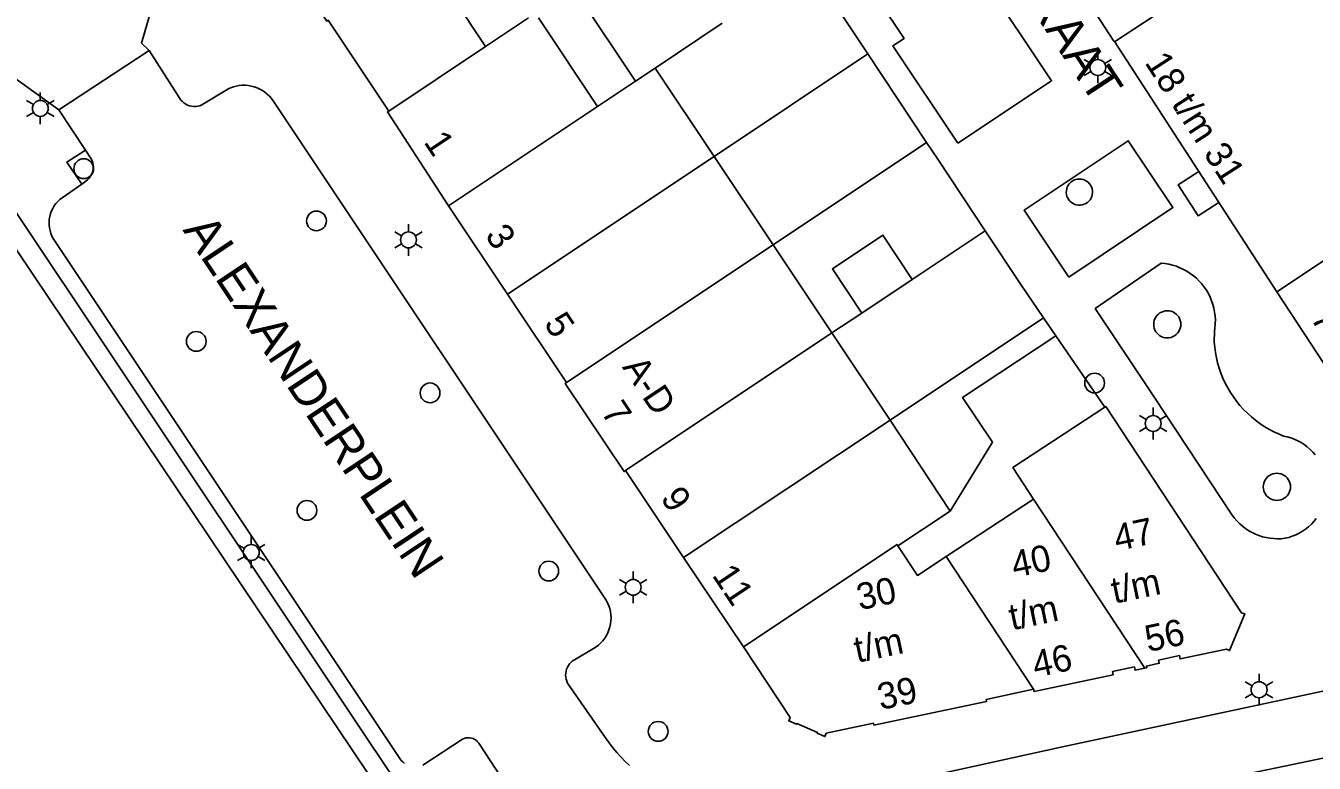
# Model space of a CAD drawing. Extents: x 122462 to 123306, y 485548 to 486417.
# Drawn here: x 123158.7 to 123231.7, y 486291.9 to 486333.7 of the extents above; entities that cross this region are included whole.
import ezdxf

# ---------------------------------------------------------------- set-up
doc = ezdxf.new("R2010")
doc.units = 0
for name, color, linetype in [('Level 1', 7, 'Continuous'), ('Level 11', 7, 'Continuous'), ('Level 17', 7, 'Continuous'), ('Level 19', 7, 'Continuous'), ('Level 2', 7, 'Continuous'), ('Level 25', 7, 'Continuous'), ('Level 4', 7, 'Continuous'), ('Level 50', 7, 'Continuous'), ('Level 53', 7, 'Continuous'), ('Level 58', 7, 'Continuous'), ('Level 59', 7, 'Continuous')]:
    doc.layers.add(name, color=color, linetype=linetype)

msp = doc.modelspace()

# ---------------------------------------------------------------- linework, layer by layer
at = {"layer": 'Level 1'}
for p, q in [((123191.074, 486329.173), (123187.728, 486334.188)), ((123194.336, 486331.35), (123193.225, 486330.608)), ((123197.681, 486326.336), (123194.336, 486331.35)), ((123193.225, 486330.608), (123191.074, 486329.173)), ((123201.025, 486321.323), (123197.681, 486326.336)), ((123182.635, 486323.544), (123185.979, 486318.53)), ((123204.358, 486316.327), (123201.025, 486321.323)), ((123185.979, 486318.53), (123189.323, 486313.516)), ((123229.561, 486318.655), (123232.627, 486313.994)), ((123207.655, 486311.383), (123204.358, 486316.327)), ((123211.059, 486306.213), (123207.655, 486311.383)), ((123192.663, 486308.526), (123195.955, 486303.586)), ((123215.772, 486306.91), (123210.824, 486303.651)), ((123208.094, 486304.26), (123211.059, 486306.213)), ((123195.955, 486303.586), (123199.34, 486298.529))]:
    msp.add_line(p, q, dxfattribs=at)
for points in [[(123177.614, 486343.359), (123177.559, 486343.439), (123172.019, 486339.769), (123172.126, 486339.611), (123172.049, 486339.559), (123172.342, 486339.12), (123172.426, 486339.176), (123173.557, 486337.472), (123173.473, 486337.416), (123173.758, 486336.987), (123173.842, 486337.043), (123175.539, 486334.486), (123175.455, 486334.43), (123175.739, 486333.999), (123175.821, 486334.054), (123179.246, 486328.91)], [(123216.848, 486338.233), (123220.33, 486332.88), (123220.37, 486332.839)], [(123220.37, 486332.839), (123220.41, 486332.799), (123229.561, 486318.655)], [(123179.246, 486328.91), (123179.17, 486328.86), (123182.635, 486323.544)], [(123189.323, 486313.516), (123189.239, 486313.459), (123192.58, 486308.469), (123192.663, 486308.526)], [(123219.82, 486312.127), (123214.6, 486308.689), (123215.772, 486306.91)], [(123222.09, 486297.319), (123222.201, 486297.342), (123222.18, 486297.44), (123222.904, 486297.596), (123222.867, 486297.773), (123224.061, 486298.028), (123224.099, 486297.846), (123226.71, 486298.39), (123226.89, 486298.319), (123227.749, 486300.39), (123227.572, 486300.465), (123219.87, 486312.16), (123219.82, 486312.127)], [(123210.824, 486303.651), (123209.2, 486302.581), (123208.094, 486304.26)], [(123199.34, 486298.529), (123201.99, 486294.53), (123201.91, 486294.329), (123202.351, 486294.139), (123202.371, 486294.185), (123203.54, 486293.677), (123203.52, 486293.631), (123203.959, 486293.439), (123204.04, 486293.63), (123206.712, 486294.191), (123206.733, 486294.094), (123213.125, 486295.436), (123213.102, 486295.544), (123215.782, 486296.122)], [(123215.782, 486296.122), (123215.809, 486295.999), (123220.292, 486296.94), (123220.253, 486297.126), (123221.496, 486297.387), (123221.535, 486297.202), (123222.09, 486297.319)]]:
    msp.add_lwpolyline(points, dxfattribs=at)
at = {"layer": 'Level 11'}
msp.add_lwpolyline([(123226.278, 486323.731), (123225.103, 486322.971), (123223.971, 486324.722), (123225.145, 486325.481)], dxfattribs=at)
at = {"layer": 'Level 17'}
for p, q in [((123206.397, 486332.15), (123203.068, 486337.175)), ((123160.559, 486328.969), (123155.775, 486332.404)), ((123160.559, 486328.969), (123165.676, 486332.334)), ((123209.724, 486327.126), (123206.397, 486332.15)), ((123162.068, 486326.695), (123160.559, 486328.969)), ((123217.048, 486316.168), (123216.351, 486317.184)), ((123219.82, 486312.127), (123217.048, 486316.168))]:
    msp.add_line(p, q, dxfattribs=at)
for points in [[(123211.501, 486327.09), (123207.817, 486332.615), (123208.445, 486333.027), (123202.793, 486341.511), (123207.898, 486344.898), (123213.254, 486336.835), (123212.846, 486336.553), (123216.803, 486330.632), (123211.501, 486327.09)], [(123165.676, 486332.334), (123165.243, 486332.75), (123167.35, 486340.065)], [(123189.33, 486296.579), (123189.295, 486296.691), (123189.274, 486296.806), (123189.266, 486296.922), (123189.271, 486297.039), (123189.291, 486297.155), (123189.323, 486297.267), (123189.369, 486297.375), (123189.427, 486297.476), (123189.496, 486297.571), (123189.576, 486297.656), (123189.665, 486297.732), (123189.762, 486297.797), (123190.845, 486298.426), (123190.993, 486298.521), (123191.132, 486298.628), (123191.261, 486298.747), (123191.379, 486298.877), (123191.485, 486299.017), (123191.578, 486299.166), (123191.659, 486299.322), (123191.725, 486299.485), (123191.776, 486299.653), (123191.813, 486299.825), (123191.834, 486299.999), (123191.84, 486300.175), (123191.83, 486300.35), (123191.805, 486300.524), (123191.765, 486300.695), (123191.711, 486300.862), (123191.641, 486301.023), (123191.558, 486301.178), (123172.698, 486329.483), (123172.597, 486329.621), (123172.485, 486329.75), (123172.362, 486329.869), (123172.229, 486329.977), (123172.088, 486330.074), (123171.939, 486330.158), (123171.783, 486330.228), (123171.622, 486330.286), (123171.456, 486330.329), (123171.288, 486330.358), (123171.117, 486330.372), (123170.946, 486330.372), (123170.776, 486330.357), (123170.607, 486330.328), (123170.442, 486330.284), (123170.281, 486330.226), (123170.125, 486330.155), (123168.657, 486329.257), (123168.546, 486329.214), (123168.43, 486329.185), (123168.312, 486329.169), (123168.193, 486329.168), (123168.075, 486329.181), (123167.958, 486329.208), (123167.846, 486329.248), (123167.74, 486329.302), (123167.641, 486329.368), (123167.55, 486329.445), (123167.469, 486329.533), (123167.399, 486329.629), (123165.676, 486332.334)], [(123213.041, 486322.119), (123210.355, 486326.173), (123209.724, 486327.126)], [(123217.789, 486319.487), (123215.25, 486323.28), (123221.146, 486327.226), (123223.684, 486323.433), (123217.789, 486319.487)], [(123161.846, 486324.77), (123161.01, 486326.014), (123162.068, 486326.695)], [(123162.068, 486326.695), (123162.388, 486326.202), (123162.436, 486326.093), (123162.47, 486325.979), (123162.491, 486325.861), (123162.498, 486325.742), (123162.49, 486325.624), (123162.468, 486325.506), (123162.433, 486325.393), (123162.384, 486325.284), (123162.322, 486325.182), (123162.249, 486325.088), (123162.165, 486325.003), (123162.072, 486324.929), (123161.846, 486324.77)], [(123155.439, 486325.068), (123156.41, 486325.7), (123182.857, 486286.063), (123184.719, 486283.363), (123187.267, 486285.039), (123187.906, 486284.133)], [(123180.13, 486291.918), (123180.038, 486291.998), (123179.956, 486292.088), (123160.237, 486321.677), (123160.161, 486321.821), (123160.099, 486321.972), (123160.052, 486322.127), (123160.019, 486322.286), (123160.001, 486322.448), (123159.998, 486322.611), (123160.01, 486322.773), (123160.037, 486322.933), (123160.079, 486323.091), (123160.135, 486323.243), (123160.206, 486323.39), (123160.289, 486323.529), (123160.386, 486323.661), (123160.494, 486323.782), (123160.612, 486323.893), (123160.741, 486323.993), (123161.846, 486324.77)], [(123218.329, 486323.572), (123218.222, 486323.588), (123218.118, 486323.618), (123218.019, 486323.664), (123217.929, 486323.724), (123217.848, 486323.796), (123217.778, 486323.879), (123217.721, 486323.971), (123217.678, 486324.071), (123217.651, 486324.176), (123217.638, 486324.284), (123217.642, 486324.392), (123217.661, 486324.499), (123217.696, 486324.601), (123217.745, 486324.698), (123217.808, 486324.787), (123217.883, 486324.865), (123217.968, 486324.931), (123218.063, 486324.985), (123218.164, 486325.024), (123218.27, 486325.048), (123218.378, 486325.056), (123218.486, 486325.049), (123218.592, 486325.025), (123218.694, 486324.987), (123218.788, 486324.934), (123218.875, 486324.868), (123218.95, 486324.79), (123219.014, 486324.703), (123219.063, 486324.606), (123219.099, 486324.504), (123219.119, 486324.397), (123219.123, 486324.289), (123219.112, 486324.181), (123219.085, 486324.076), (123219.043, 486323.976), (123218.986, 486323.883), (123218.917, 486323.799), (123218.837, 486323.727), (123218.746, 486323.667), (123218.648, 486323.62), (123218.545, 486323.589), (123218.437, 486323.573), (123218.329, 486323.572)], [(123216.351, 486317.184), (123215.098, 486319.013), (123213.041, 486322.119)], [(123229.604, 486304.655), (123229.39, 486304.663), (123229.178, 486304.686), (123228.967, 486304.723), (123228.759, 486304.774), (123228.555, 486304.839), (123228.356, 486304.918), (123228.163, 486305.01), (123227.977, 486305.115), (123227.798, 486305.233), (123227.627, 486305.362), (123227.466, 486305.503), (123227.315, 486305.654), (123227.174, 486305.815), (123227.044, 486305.985), (123222.59, 486312.72), (123219.278, 486317.712), (123223.007, 486320.285), (123223.227, 486320.263), (123223.446, 486320.225), (123223.662, 486320.173), (123223.874, 486320.107), (123224.081, 486320.026), (123224.282, 486319.932), (123224.477, 486319.824), (123224.663, 486319.704), (123224.841, 486319.572), (123225.01, 486319.427), (123225.169, 486319.272), (123225.317, 486319.106), (123225.453, 486318.931), (123225.578, 486318.747), (123225.69, 486318.555), (123225.788, 486318.357), (123225.873, 486318.151), (123225.944, 486317.941), (123226.001, 486317.726), (123226.043, 486317.508), (123226.071, 486317.288), (123226.084, 486317.066), (123226.081, 486316.844), (123226.064, 486316.623), (123226.032, 486316.403), (123226.025, 486315.828), (123226.05, 486315.524), (123226.09, 486315.222), (123226.145, 486314.922), (123226.215, 486314.625), (123226.3, 486314.332), (123226.4, 486314.044), (123226.514, 486313.761), (123226.642, 486313.484), (123226.783, 486313.214), (123226.938, 486312.951), (123227.106, 486312.697), (123227.287, 486312.451), (123227.48, 486312.215), (123227.684, 486311.988), (123227.899, 486311.772), (123228.125, 486311.568), (123228.361, 486311.374), (123228.606, 486311.193), (123228.86, 486311.025), (123229.123, 486310.869), (123229.392, 486310.727), (123229.669, 486310.598), (123229.94, 486310.479), (123230.15, 486310.435), (123230.357, 486310.375), (123230.559, 486310.301), (123230.754, 486310.213), (123230.943, 486310.11), (123231.124, 486309.994), (123231.296, 486309.865), (123231.458, 486309.723), (123231.609, 486309.571), (123231.749, 486309.407)], [(123223.364, 486316.046), (123223.254, 486316.053), (123223.147, 486316.076), (123223.044, 486316.114), (123222.948, 486316.166), (123222.859, 486316.232), (123222.782, 486316.309), (123222.715, 486316.396), (123222.662, 486316.492), (123222.624, 486316.595), (123222.6, 486316.702), (123222.591, 486316.812), (123222.599, 486316.921), (123222.621, 486317.028), (123222.659, 486317.131), (123222.711, 486317.228), (123222.777, 486317.316), (123222.854, 486317.394), (123222.941, 486317.46), (123223.037, 486317.513), (123223.14, 486317.552), (123223.248, 486317.576), (123223.357, 486317.584), (123223.467, 486317.577), (123223.574, 486317.554), (123223.677, 486317.516), (123223.774, 486317.464), (123223.862, 486317.398), (123223.94, 486317.321), (123224.006, 486317.234), (123224.059, 486317.138), (123224.097, 486317.035), (123224.121, 486316.928), (123224.129, 486316.818), (123224.122, 486316.709), (123224.099, 486316.602), (123224.061, 486316.499), (123224.009, 486316.402), (123223.944, 486316.314), (123223.867, 486316.236), (123223.779, 486316.17), (123223.683, 486316.117), (123223.58, 486316.078), (123223.473, 486316.054), (123223.364, 486316.046)], [(123229.575, 486306.828), (123229.466, 486306.836), (123229.358, 486306.858), (123229.255, 486306.896), (123229.158, 486306.949), (123229.07, 486307.014), (123228.991, 486307.092), (123228.925, 486307.179), (123228.872, 486307.276), (123228.833, 486307.379), (123228.809, 486307.486), (123228.801, 486307.596), (123228.808, 486307.705), (123228.831, 486307.813), (123228.869, 486307.916), (123228.921, 486308.013), (123228.987, 486308.101), (123229.064, 486308.18), (123229.152, 486308.246), (123229.248, 486308.299), (123229.351, 486308.338), (123229.459, 486308.362), (123229.569, 486308.37), (123229.678, 486308.363), (123229.786, 486308.34), (123229.889, 486308.302), (123229.986, 486308.25), (123230.074, 486308.184), (123230.152, 486308.107), (123230.219, 486308.019), (123230.272, 486307.923), (123230.311, 486307.82), (123230.335, 486307.712), (123230.343, 486307.603), (123230.335, 486307.493), (123230.313, 486307.385), (123230.275, 486307.282), (123230.222, 486307.185), (123230.157, 486307.097), (123230.079, 486307.019), (123229.992, 486306.952), (123229.895, 486306.899), (123229.792, 486306.86), (123229.685, 486306.837), (123229.575, 486306.828)], [(123231.805, 486305.81), (123231.671, 486305.642), (123231.524, 486305.485), (123231.367, 486305.339), (123231.199, 486305.204), (123231.022, 486305.083), (123230.837, 486304.974)], [(123230.837, 486304.974), (123230.644, 486304.879), (123230.444, 486304.799), (123230.24, 486304.733), (123230.031, 486304.682), (123229.818, 486304.661), (123229.604, 486304.655)], [(123192.886, 486291.793), (123192.637, 486292.034), (123192.398, 486292.283), (123192.168, 486292.541), (123191.947, 486292.807), (123191.736, 486293.081), (123191.535, 486293.362), (123189.377, 486296.472), (123189.33, 486296.579)], [(123233.588, 486296.322), (123217.427, 486292.858), (123210.645, 486291.371)], [(123221.011, 486285.903), (123223.748, 486290.187), (123223.826, 486290.286), (123223.917, 486290.375), (123224.017, 486290.451), (123224.127, 486290.514), (123224.243, 486290.563), (123224.365, 486290.597), (123243.983, 486294.679), (123244.104, 486294.697), (123244.227, 486294.699), (123244.349, 486294.687), (123244.469, 486294.659), (123244.584, 486294.618), (123244.693, 486294.562), (123244.795, 486294.493), (123244.888, 486294.413), (123244.97, 486294.322), (123245.04, 486294.221), (123245.097, 486294.113), (123245.141, 486293.998), (123245.17, 486293.879), (123245.673, 486291.114)], [(123188.325, 486287.001), (123184.347, 486293.059), (123184.283, 486293.142), (123184.208, 486293.214), (123184.122, 486293.275), (123184.029, 486293.322), (123183.93, 486293.354), (123183.827, 486293.371), (123183.722, 486293.373), (123183.618, 486293.36), (123183.518, 486293.331), (123183.423, 486293.287), (123181.169, 486291.814)]]:
    msp.add_lwpolyline(points, dxfattribs=at)
at = {"layer": 'Level 19'}
for p, q in [((123189.886, 486335.611), (123193.225, 486330.608)), ((123198.141, 486333.888), (123194.336, 486331.35)), ((123206.397, 486332.15), (123197.681, 486326.336)), ((123201.025, 486321.323), (123209.724, 486327.126)), ((123213.041, 486322.119), (123208.912, 486319.365)), ((123206.052, 486317.457), (123204.358, 486316.327)), ((123216.351, 486317.184), (123207.655, 486311.383))]:
    msp.add_line(p, q, dxfattribs=at)
msp.add_lwpolyline([(123217.048, 486316.168), (123211.758, 486312.663), (123213.454, 486310.128), (123211.059, 486306.213)], dxfattribs=at)
at = {"layer": 'Level 2'}
msp.add_line((123208.912, 486319.365), (123206.052, 486317.457), dxfattribs=at)
msp.add_lwpolyline([(123206.052, 486317.457), (123204.386, 486319.955), (123207.246, 486321.863), (123208.912, 486319.365)], dxfattribs=at)
at = {"layer": 'Level 25'}
msp.add_lwpolyline([(123155.439, 486325.068), (123184.422, 486281.872), (123187.906, 486284.133)], dxfattribs=at)
at = {"layer": 'Level 4'}
for p, q in [((123184.726, 486332.565), (123177.614, 486343.359)), ((123220.37, 486332.839), (123228.995, 486338.508)), ((123187.163, 486334.191), (123184.726, 486332.565)), ((123184.726, 486332.565), (123179.246, 486328.91)), ((123191.074, 486329.173), (123182.635, 486323.544)), ((123197.681, 486326.336), (123185.979, 486318.53)), ((123238.292, 486324.481), (123229.561, 486318.655)), ((123201.025, 486321.323), (123189.323, 486313.516)), ((123204.358, 486316.327), (123192.663, 486308.526)), ((123207.655, 486311.383), (123195.955, 486303.586)), ((123215.772, 486306.91), (123222.09, 486297.319)), ((123215.782, 486296.122), (123210.824, 486303.651))]:
    msp.add_line(p, q, dxfattribs=at)
msp.add_lwpolyline([(123199.34, 486298.529), (123208.047, 486304.332), (123208.094, 486304.26)], dxfattribs=at)
at = {"layer": 'Level 50'}
for p, q in [((123219.036, 486331.606), (123218.646, 486331.831)), ((123219.426, 486331.831), (123219.426, 486332.281)), ((123220.205, 486331.831), (123219.815, 486331.606)), ((123219.036, 486331.156), (123218.646, 486330.931)), ((123220.205, 486330.931), (123219.815, 486331.156)), ((123219.426, 486330.481), (123219.426, 486330.931)), ((123159.501, 486329.509), (123159.501, 486329.959)), ((123159.111, 486329.284), (123158.721, 486329.509)), ((123160.28, 486329.509), (123159.89, 486329.284)), ((123159.111, 486328.834), (123158.721, 486328.609)), ((123159.501, 486328.159), (123159.501, 486328.609)), ((123160.28, 486328.609), (123159.89, 486328.834)), ((123180.365, 486322.053), (123180.365, 486322.503)), ((123179.975, 486321.828), (123179.585, 486322.053)), ((123181.144, 486322.053), (123180.754, 486321.828)), ((123179.975, 486321.378), (123179.585, 486321.153)), ((123180.365, 486320.703), (123180.365, 486321.153)), ((123181.144, 486321.153), (123180.754, 486321.378)), ((123222.171, 486311.415), (123221.781, 486311.64)), ((123222.561, 486311.64), (123222.561, 486312.09)), ((123223.34, 486311.64), (123222.95, 486311.415)), ((123222.171, 486310.965), (123221.781, 486310.74)), ((123222.561, 486310.29), (123222.561, 486310.74)), ((123223.34, 486310.74), (123222.95, 486310.965)), ((123171.063, 486304.105), (123170.673, 486304.33)), ((123171.453, 486304.33), (123171.453, 486304.78)), ((123172.232, 486304.33), (123171.842, 486304.105)), ((123171.063, 486303.655), (123170.673, 486303.43)), ((123171.453, 486302.98), (123171.453, 486303.43)), ((123172.232, 486303.43), (123171.842, 486303.655)), ((123193.096, 486302.353), (123193.096, 486302.803)), ((123192.706, 486302.128), (123192.316, 486302.353)), ((123193.875, 486302.353), (123193.485, 486302.128)), ((123192.706, 486301.678), (123192.316, 486301.453)), ((123193.096, 486301.003), (123193.096, 486301.453)), ((123193.875, 486301.453), (123193.485, 486301.678)), ((123228.563, 486296.545), (123228.563, 486296.995)), ((123228.173, 486296.32), (123227.783, 486296.545)), ((123229.342, 486296.545), (123228.952, 486296.32)), ((123228.173, 486295.87), (123227.783, 486295.645)), ((123228.563, 486295.195), (123228.563, 486295.645)), ((123229.342, 486295.645), (123228.952, 486295.87))]:
    msp.add_line(p, q, dxfattribs=at)
for centre in [(123219.426, 486331.381), (123159.501, 486329.059), (123180.365, 486321.603), (123222.561, 486311.19), (123171.453, 486303.88), (123193.096, 486301.903), (123228.563, 486296.095)]:
    msp.add_circle(centre, 0.45, dxfattribs=at)
at = {"layer": 'Level 53'}
for centre in [(123161.959, 486325.642), (123175.149, 486322.681), (123168.34, 486315.846), (123219.24, 486313.485), (123181.585, 486312.929), (123174.607, 486306.264), (123188.313, 486302.825), (123194.512, 486293.735)]:
    msp.add_circle(centre, 0.56, dxfattribs=at)

# ---------------------------------------------------------------- texts
at = {"layer": 'Level 58'}
for s, rotation, p in [('18 t/m 31', 302.90055, (123222.047, 486331.657)), ('1', 303.71621, (123181.19, 486327.155)), ('3', 303.71621, (123184.663, 486321.859)), ('5', 303.71621, (123188.002, 486316.853)), ('7', 303.38327, (123231.439, 486317.166)), ('A-D', 303.80388, (123192.447, 486314.384)), ('7', 303.71621, (123191.235, 486311.834)), ('9', 303.71621, (123194.606, 486306.967)), ('47', 11.86158, (123220.502, 486303.951)), ('40', 11.86158, (123214.7, 486302.44)), ('11', 303.67181, (123197.526, 486302.586)), ('t/m', 11.86158, (123220.361, 486300.97)), ('30', 11.86158, (123205.926, 486300.598)), ('t/m', 11.86158, (123214.56, 486299.459)), ('56', 11.86158, (123222.265, 486298.225)), ('t/m', 11.86158, (123205.785, 486297.617)), ('46', 11.86158, (123215.889, 486296.783)), ('39', 11.86158, (123207.113, 486294.94))]:
    msp.add_text(s, height=1.5, rotation=rotation, dxfattribs=at).set_placement(p)
at = {"layer": 'Level 59'}
for s, rotation, p in [('ALEXANDERSTRAAT', 303.37862, (123204.542, 486351.547)), ('ALEXANDERPLEIN', 303.67577, (123167.544, 486322.163))]:
    msp.add_text(s, height=2, rotation=rotation, dxfattribs=at).set_placement(p)

doc.saveas('drawing.dxf')
